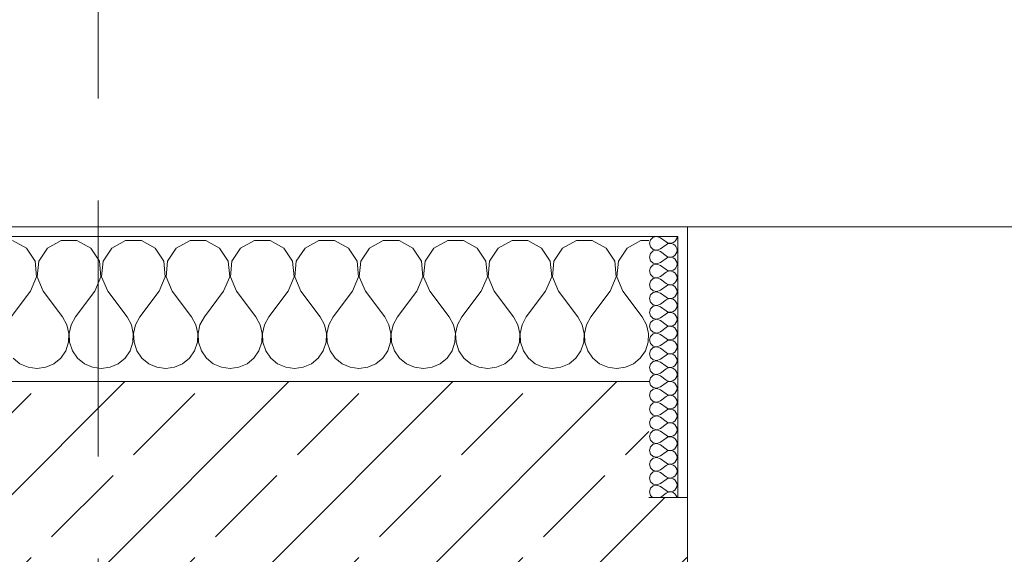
# Model space of a CAD drawing. Header units: metres. Extents: x -3.6 to 84.5, y -11 to 16.8.
# Tile 1048 of 1056: x 58.049 to 59.068, y 13.516 to 14.069. Entities that reach past the tile are written whole.
import ezdxf

# ---------------------------------------------------------------- set-up
doc = ezdxf.new("R2010")
doc.units = ezdxf.units.M
doc.header["$MEASUREMENT"] = 0
doc.linetypes.add('Strichlinie doppelt', pattern=[0.546806, 0.264583, -0.105833, 0.070556, -0.105833])
doc.layers.add('451 - Universal.Achsen Raster', color=7, linetype='Continuous')
doc.layers.add('604 - Struktur.Wand Aussen', color=7, linetype='Continuous')
pattern_1 = [(0, (0, 0), (0, 0.08660254), [0, -0.05]), (0, (0.025, 0.0433), (0, 0.08660254), [0, -0.05])]

# ---------------------------------------------------------------- blocks, each defined once
blk = doc.blocks.new('*X48')
at = {"layer": '604 - Struktur.Wand Aussen', "color": 7, "linetype": 'Continuous', "lineweight": 5}
for p, q in [((58.0558, 13.833), (58.0415, 13.8407)), ((58.0919, 13.8407), (58.0776, 13.833)), ((58.1081, 13.8407), (58.0919, 13.8407)), ((58.1224, 13.833), (58.1081, 13.8407)), ((58.1585, 13.8407), (58.1442, 13.833)), ((58.1748, 13.8407), (58.1585, 13.8407)), ((58.1891, 13.833), (58.1748, 13.8407)), ((58.2252, 13.8407), (58.2109, 13.833)), ((58.2415, 13.8407), (58.2252, 13.8407)), ((58.2558, 13.833), (58.2415, 13.8407)), ((58.2919, 13.8407), (58.2776, 13.833)), ((58.3081, 13.8407), (58.2919, 13.8407)), ((58.3224, 13.833), (58.3081, 13.8407)), ((58.3585, 13.8407), (58.3442, 13.833)), ((58.3748, 13.8407), (58.3585, 13.8407)), ((58.3891, 13.833), (58.3748, 13.8407)), ((58.4252, 13.8407), (58.4109, 13.833)), ((58.4415, 13.8407), (58.4252, 13.8407)), ((58.4558, 13.833), (58.4415, 13.8407)), ((58.4919, 13.8407), (58.4776, 13.833)), ((58.5081, 13.8407), (58.4919, 13.8407)), ((58.5224, 13.833), (58.5081, 13.8407)), ((58.5585, 13.8407), (58.5442, 13.833)), ((58.5748, 13.8407), (58.5585, 13.8407)), ((58.5891, 13.833), (58.5748, 13.8407)), ((58.6252, 13.8407), (58.6109, 13.833)), ((58.6415, 13.8407), (58.6252, 13.8407)), ((58.6558, 13.833), (58.6415, 13.8407)), ((58.6919, 13.8407), (58.6776, 13.833)), ((58.7, 13.8407), (58.6919, 13.8407)), ((58.0648, 13.8195), (58.0558, 13.833)), ((58.0776, 13.833), (58.0686, 13.8195)), ((58.1314, 13.8195), (58.1224, 13.833)), ((58.1442, 13.833), (58.1352, 13.8195)), ((58.1981, 13.8195), (58.1891, 13.833)), ((58.2109, 13.833), (58.2019, 13.8195)), ((58.2648, 13.8195), (58.2558, 13.833)), ((58.2776, 13.833), (58.2686, 13.8195)), ((58.3314, 13.8195), (58.3224, 13.833)), ((58.3442, 13.833), (58.3352, 13.8195)), ((58.3981, 13.8195), (58.3891, 13.833)), ((58.4109, 13.833), (58.4019, 13.8195)), ((58.4648, 13.8195), (58.4558, 13.833)), ((58.4776, 13.833), (58.4686, 13.8195)), ((58.5314, 13.8195), (58.5224, 13.833)), ((58.5442, 13.833), (58.5352, 13.8195)), ((58.5981, 13.8195), (58.5891, 13.833)), ((58.6109, 13.833), (58.6019, 13.8195)), ((58.6648, 13.8195), (58.6558, 13.833)), ((58.6776, 13.833), (58.6686, 13.8195)), ((58.0663, 13.8033), (58.0648, 13.8195)), ((58.0686, 13.8195), (58.067, 13.8033)), ((58.133, 13.8033), (58.1314, 13.8195)), ((58.1352, 13.8195), (58.1337, 13.8033)), ((58.1996, 13.8033), (58.1981, 13.8195)), ((58.2019, 13.8195), (58.2004, 13.8033)), ((58.2663, 13.8033), (58.2648, 13.8195)), ((58.2686, 13.8195), (58.267, 13.8033)), ((58.333, 13.8033), (58.3314, 13.8195)), ((58.3352, 13.8195), (58.3337, 13.8033)), ((58.3996, 13.8033), (58.3981, 13.8195)), ((58.4019, 13.8195), (58.4004, 13.8033)), ((58.4663, 13.8033), (58.4648, 13.8195)), ((58.4686, 13.8195), (58.467, 13.8033)), ((58.533, 13.8033), (58.5314, 13.8195)), ((58.5352, 13.8195), (58.5337, 13.8033)), ((58.5996, 13.8033), (58.5981, 13.8195)), ((58.6019, 13.8195), (58.6004, 13.8033)), ((58.6663, 13.8033), (58.6648, 13.8195)), ((58.6686, 13.8195), (58.667, 13.8033)), ((58.06, 13.7883), (58.0663, 13.8033)), ((58.067, 13.8033), (58.0733, 13.7883)), ((58.1267, 13.7883), (58.133, 13.8033)), ((58.1337, 13.8033), (58.14, 13.7883)), ((58.1933, 13.7883), (58.1996, 13.8033)), ((58.2004, 13.8033), (58.2067, 13.7883)), ((58.26, 13.7883), (58.2663, 13.8033)), ((58.267, 13.8033), (58.2733, 13.7883)), ((58.3267, 13.7883), (58.333, 13.8033)), ((58.3337, 13.8033), (58.34, 13.7883)), ((58.3933, 13.7883), (58.3996, 13.8033)), ((58.4004, 13.8033), (58.4067, 13.7883)), ((58.46, 13.7883), (58.4663, 13.8033)), ((58.467, 13.8033), (58.4733, 13.7883)), ((58.5267, 13.7883), (58.533, 13.8033)), ((58.5337, 13.8033), (58.54, 13.7883)), ((58.5933, 13.7883), (58.5996, 13.8033)), ((58.6004, 13.8033), (58.6067, 13.7883)), ((58.66, 13.7883), (58.6663, 13.8033)), ((58.667, 13.8033), (58.6733, 13.7883)), ((58.06, 13.7883), (58.04, 13.7617)), ((58.0733, 13.7883), (58.0933, 13.7617)), ((58.1267, 13.7883), (58.1067, 13.7617)), ((58.14, 13.7883), (58.16, 13.7617)), ((58.1933, 13.7883), (58.1733, 13.7617)), ((58.2067, 13.7883), (58.2267, 13.7617)), ((58.26, 13.7883), (58.24, 13.7617)), ((58.2733, 13.7883), (58.2933, 13.7617)), ((58.3267, 13.7883), (58.3067, 13.7617)), ((58.34, 13.7883), (58.36, 13.7617)), ((58.3933, 13.7883), (58.3733, 13.7617)), ((58.4067, 13.7883), (58.4267, 13.7617)), ((58.46, 13.7883), (58.44, 13.7617)), ((58.4733, 13.7883), (58.4933, 13.7617)), ((58.5267, 13.7883), (58.5067, 13.7617)), ((58.54, 13.7883), (58.56, 13.7617)), ((58.5933, 13.7883), (58.5733, 13.7617)), ((58.6067, 13.7883), (58.6267, 13.7617)), ((58.66, 13.7883), (58.64, 13.7617)), ((58.6733, 13.7883), (58.6933, 13.7617)), ((58.0978, 13.7536), (58.0933, 13.7617)), ((58.1067, 13.7617), (58.1022, 13.7536)), ((58.1645, 13.7536), (58.16, 13.7617)), ((58.1733, 13.7617), (58.1689, 13.7536)), ((58.2311, 13.7536), (58.2267, 13.7617)), ((58.24, 13.7617), (58.2355, 13.7536)), ((58.2978, 13.7536), (58.2933, 13.7617)), ((58.3067, 13.7617), (58.3022, 13.7536)), ((58.3645, 13.7536), (58.36, 13.7617)), ((58.3733, 13.7617), (58.3689, 13.7536)), ((58.4311, 13.7536), (58.4267, 13.7617)), ((58.44, 13.7617), (58.4355, 13.7536)), ((58.4978, 13.7536), (58.4933, 13.7617)), ((58.5067, 13.7617), (58.5022, 13.7536)), ((58.5645, 13.7536), (58.56, 13.7617)), ((58.5733, 13.7617), (58.5689, 13.7536)), ((58.6311, 13.7536), (58.6267, 13.7617)), ((58.64, 13.7617), (58.6355, 13.7536)), ((58.6978, 13.7536), (58.6933, 13.7617)), ((58.0999, 13.7447), (58.0978, 13.7536)), ((58.1022, 13.7536), (58.1001, 13.7447)), ((58.1665, 13.7447), (58.1645, 13.7536)), ((58.1689, 13.7536), (58.1668, 13.7447)), ((58.2332, 13.7447), (58.2311, 13.7536)), ((58.2355, 13.7536), (58.2335, 13.7447)), ((58.2999, 13.7447), (58.2978, 13.7536)), ((58.3022, 13.7536), (58.3001, 13.7447)), ((58.3665, 13.7447), (58.3645, 13.7536)), ((58.3689, 13.7536), (58.3668, 13.7447)), ((58.4332, 13.7447), (58.4311, 13.7536)), ((58.4355, 13.7536), (58.4335, 13.7447)), ((58.4999, 13.7447), (58.4978, 13.7536)), ((58.5022, 13.7536), (58.5001, 13.7447)), ((58.5665, 13.7447), (58.5645, 13.7536)), ((58.5689, 13.7536), (58.5668, 13.7447)), ((58.6332, 13.7447), (58.6311, 13.7536)), ((58.6355, 13.7536), (58.6335, 13.7447)), ((58.6999, 13.7447), (58.6978, 13.7536)), ((58.0994, 13.7355), (58.0999, 13.7447)), ((58.1001, 13.7447), (58.1006, 13.7355)), ((58.1661, 13.7355), (58.1665, 13.7447)), ((58.1668, 13.7447), (58.1672, 13.7355)), ((58.2328, 13.7355), (58.2332, 13.7447)), ((58.2335, 13.7447), (58.2339, 13.7355)), ((58.2994, 13.7355), (58.2999, 13.7447)), ((58.3001, 13.7447), (58.3006, 13.7355)), ((58.3661, 13.7355), (58.3665, 13.7447)), ((58.3668, 13.7447), (58.3672, 13.7355)), ((58.4328, 13.7355), (58.4332, 13.7447)), ((58.4335, 13.7447), (58.4339, 13.7355)), ((58.4994, 13.7355), (58.4999, 13.7447)), ((58.5001, 13.7447), (58.5006, 13.7355)), ((58.5661, 13.7355), (58.5665, 13.7447)), ((58.5668, 13.7447), (58.5672, 13.7355)), ((58.6328, 13.7355), (58.6332, 13.7447)), ((58.6335, 13.7447), (58.6339, 13.7355)), ((58.6994, 13.7355), (58.6999, 13.7447)), ((58.0965, 13.7268), (58.0994, 13.7355)), ((58.1006, 13.7355), (58.1035, 13.7268)), ((58.1631, 13.7268), (58.1661, 13.7355)), ((58.1672, 13.7355), (58.1702, 13.7268)), ((58.2298, 13.7268), (58.2328, 13.7355)), ((58.2339, 13.7355), (58.2369, 13.7268)), ((58.2965, 13.7268), (58.2994, 13.7355)), ((58.3006, 13.7355), (58.3035, 13.7268)), ((58.3631, 13.7268), (58.3661, 13.7355)), ((58.3672, 13.7355), (58.3702, 13.7268)), ((58.4298, 13.7268), (58.4328, 13.7355)), ((58.4339, 13.7355), (58.4369, 13.7268)), ((58.4965, 13.7268), (58.4994, 13.7355)), ((58.5006, 13.7355), (58.5035, 13.7268)), ((58.5631, 13.7268), (58.5661, 13.7355)), ((58.5672, 13.7355), (58.5702, 13.7268)), ((58.6298, 13.7268), (58.6328, 13.7355)), ((58.6339, 13.7355), (58.6369, 13.7268)), ((58.6965, 13.7268), (58.6994, 13.7355)), ((58.0421, 13.7192), (58.0491, 13.7133)), ((58.0842, 13.7133), (58.0913, 13.7192)), ((58.0913, 13.7192), (58.0965, 13.7268)), ((58.1035, 13.7268), (58.1087, 13.7192)), ((58.1087, 13.7192), (58.1158, 13.7133)), ((58.1509, 13.7133), (58.1579, 13.7192)), ((58.1579, 13.7192), (58.1631, 13.7268)), ((58.1702, 13.7268), (58.1754, 13.7192)), ((58.1754, 13.7192), (58.1825, 13.7133)), ((58.2175, 13.7133), (58.2246, 13.7192)), ((58.2246, 13.7192), (58.2298, 13.7268)), ((58.2369, 13.7268), (58.2421, 13.7192)), ((58.2421, 13.7192), (58.2491, 13.7133)), ((58.2842, 13.7133), (58.2913, 13.7192)), ((58.2913, 13.7192), (58.2965, 13.7268)), ((58.3035, 13.7268), (58.3087, 13.7192)), ((58.3087, 13.7192), (58.3158, 13.7133)), ((58.3509, 13.7133), (58.3579, 13.7192)), ((58.3579, 13.7192), (58.3631, 13.7268)), ((58.3702, 13.7268), (58.3754, 13.7192)), ((58.3754, 13.7192), (58.3825, 13.7133)), ((58.4175, 13.7133), (58.4246, 13.7192)), ((58.4246, 13.7192), (58.4298, 13.7268)), ((58.4369, 13.7268), (58.4421, 13.7192)), ((58.4421, 13.7192), (58.4491, 13.7133)), ((58.4842, 13.7133), (58.4913, 13.7192)), ((58.4913, 13.7192), (58.4965, 13.7268)), ((58.5035, 13.7268), (58.5087, 13.7192)), ((58.5087, 13.7192), (58.5158, 13.7133)), ((58.5509, 13.7133), (58.5579, 13.7192)), ((58.5579, 13.7192), (58.5631, 13.7268)), ((58.5702, 13.7268), (58.5754, 13.7192)), ((58.5754, 13.7192), (58.5825, 13.7133)), ((58.6175, 13.7133), (58.6246, 13.7192)), ((58.6246, 13.7192), (58.6298, 13.7268)), ((58.6369, 13.7268), (58.6421, 13.7192)), ((58.6421, 13.7192), (58.6491, 13.7133)), ((58.6842, 13.7133), (58.6913, 13.7192)), ((58.6913, 13.7192), (58.6965, 13.7268)), ((58.0491, 13.7133), (58.0576, 13.7096)), ((58.0576, 13.7096), (58.0667, 13.7083)), ((58.0667, 13.7083), (58.0758, 13.7096)), ((58.0758, 13.7096), (58.0842, 13.7133)), ((58.1158, 13.7133), (58.1242, 13.7096)), ((58.1242, 13.7096), (58.1333, 13.7083)), ((58.1333, 13.7083), (58.1424, 13.7096)), ((58.1424, 13.7096), (58.1509, 13.7133)), ((58.1825, 13.7133), (58.1909, 13.7096)), ((58.1909, 13.7096), (58.2, 13.7083)), ((58.2, 13.7083), (58.2091, 13.7096)), ((58.2091, 13.7096), (58.2175, 13.7133)), ((58.2491, 13.7133), (58.2576, 13.7096)), ((58.2576, 13.7096), (58.2667, 13.7083)), ((58.2667, 13.7083), (58.2758, 13.7096)), ((58.2758, 13.7096), (58.2842, 13.7133)), ((58.3158, 13.7133), (58.3242, 13.7096)), ((58.3242, 13.7096), (58.3333, 13.7083)), ((58.3333, 13.7083), (58.3424, 13.7096)), ((58.3424, 13.7096), (58.3509, 13.7133)), ((58.3825, 13.7133), (58.3909, 13.7096)), ((58.3909, 13.7096), (58.4, 13.7083)), ((58.4, 13.7083), (58.4091, 13.7096)), ((58.4091, 13.7096), (58.4175, 13.7133)), ((58.4491, 13.7133), (58.4576, 13.7096)), ((58.4576, 13.7096), (58.4667, 13.7083)), ((58.4667, 13.7083), (58.4758, 13.7096)), ((58.4758, 13.7096), (58.4842, 13.7133)), ((58.5158, 13.7133), (58.5242, 13.7096)), ((58.5242, 13.7096), (58.5333, 13.7083)), ((58.5333, 13.7083), (58.5424, 13.7096)), ((58.5424, 13.7096), (58.5509, 13.7133)), ((58.5825, 13.7133), (58.5909, 13.7096)), ((58.5909, 13.7096), (58.6, 13.7083)), ((58.6, 13.7083), (58.6091, 13.7096)), ((58.6091, 13.7096), (58.6175, 13.7133)), ((58.6491, 13.7133), (58.6576, 13.7096)), ((58.6576, 13.7096), (58.6667, 13.7083)), ((58.6667, 13.7083), (58.6758, 13.7096)), ((58.6758, 13.7096), (58.6842, 13.7133))]:
    blk.add_line(p, q, dxfattribs=at)
blk = doc.blocks.new('*X79')
at = {"layer": '604 - Struktur.Wand Aussen', "color": 7, "linetype": 'Continuous', "lineweight": 5}
for p, q in [((58.7018, 13.8416), (58.7007, 13.8379)), ((58.7047, 13.8442), (58.7018, 13.8416)), ((58.7085, 13.845), (58.7047, 13.8442)), ((58.7121, 13.8436), (58.7085, 13.845)), ((58.7121, 13.8436), (58.7179, 13.8393)), ((58.727, 13.8397), (58.7282, 13.8412)), ((58.7282, 13.8412), (58.729, 13.843)), ((58.729, 13.843), (58.7293, 13.845)), ((58.7007, 13.8379), (58.7018, 13.8341)), ((58.7018, 13.8341), (58.7047, 13.8315)), ((58.7047, 13.8315), (58.7085, 13.8307)), ((58.7085, 13.8307), (58.7047, 13.83)), ((58.7085, 13.8307), (58.7121, 13.8321)), ((58.7121, 13.8293), (58.7085, 13.8307)), ((58.7121, 13.8321), (58.7179, 13.8364)), ((58.7179, 13.8393), (58.7196, 13.8383)), ((58.7196, 13.8374), (58.7179, 13.8364)), ((58.7196, 13.8383), (58.7215, 13.8379)), ((58.7215, 13.8378), (58.7196, 13.8374)), ((58.7215, 13.8379), (58.7235, 13.838)), ((58.7235, 13.8377), (58.7215, 13.8378)), ((58.7235, 13.838), (58.7253, 13.8386)), ((58.7253, 13.8371), (58.7235, 13.8377)), ((58.7253, 13.8386), (58.727, 13.8397)), ((58.727, 13.836), (58.7253, 13.8371)), ((58.7282, 13.8345), (58.727, 13.836)), ((58.729, 13.8327), (58.7282, 13.8345)), ((58.7293, 13.8307), (58.729, 13.8327)), ((58.729, 13.8288), (58.7293, 13.8307)), ((58.7018, 13.8273), (58.7007, 13.8236)), ((58.7007, 13.8236), (58.7018, 13.8198)), ((58.7047, 13.83), (58.7018, 13.8273)), ((58.7121, 13.8293), (58.7179, 13.825)), ((58.7121, 13.8179), (58.7179, 13.8221)), ((58.7179, 13.825), (58.7196, 13.824)), ((58.7196, 13.8231), (58.7179, 13.8221)), ((58.7196, 13.824), (58.7215, 13.8236)), ((58.7215, 13.8235), (58.7196, 13.8231)), ((58.7215, 13.8236), (58.7235, 13.8237)), ((58.7235, 13.8234), (58.7215, 13.8235)), ((58.7235, 13.8237), (58.7253, 13.8243)), ((58.7253, 13.8228), (58.7235, 13.8234)), ((58.7253, 13.8243), (58.727, 13.8254)), ((58.727, 13.8217), (58.7253, 13.8228)), ((58.727, 13.8254), (58.7282, 13.827)), ((58.7282, 13.8202), (58.727, 13.8217)), ((58.7282, 13.827), (58.729, 13.8288)), ((58.7018, 13.813), (58.7007, 13.8093)), ((58.7018, 13.8198), (58.7047, 13.8172)), ((58.7047, 13.8157), (58.7018, 13.813)), ((58.7047, 13.8172), (58.7085, 13.8165)), ((58.7085, 13.8164), (58.7047, 13.8157)), ((58.7085, 13.8165), (58.7121, 13.8179)), ((58.7121, 13.815), (58.7085, 13.8164)), ((58.7121, 13.815), (58.7179, 13.8107)), ((58.7179, 13.8107), (58.7196, 13.8098)), ((58.7253, 13.81), (58.727, 13.8112)), ((58.727, 13.8112), (58.7282, 13.8127)), ((58.729, 13.8184), (58.7282, 13.8202)), ((58.7282, 13.8127), (58.729, 13.8145)), ((58.7293, 13.8164), (58.729, 13.8184)), ((58.729, 13.8145), (58.7293, 13.8164)), ((58.7007, 13.8093), (58.7018, 13.8055)), ((58.7018, 13.8055), (58.7047, 13.8029)), ((58.7047, 13.8014), (58.7018, 13.7988)), ((58.7047, 13.8029), (58.7085, 13.8022)), ((58.7085, 13.8021), (58.7047, 13.8014)), ((58.7085, 13.8022), (58.7121, 13.8036)), ((58.7121, 13.8007), (58.7085, 13.8021)), ((58.7121, 13.8036), (58.7179, 13.8079)), ((58.7121, 13.8007), (58.7179, 13.7964)), ((58.7196, 13.8088), (58.7179, 13.8079)), ((58.7196, 13.8098), (58.7215, 13.8093)), ((58.7215, 13.8093), (58.7196, 13.8088)), ((58.7215, 13.8093), (58.7235, 13.8094)), ((58.7235, 13.8092), (58.7215, 13.8093)), ((58.7235, 13.8094), (58.7253, 13.81)), ((58.7253, 13.8085), (58.7235, 13.8092)), ((58.727, 13.8074), (58.7253, 13.8085)), ((58.7282, 13.8059), (58.727, 13.8074)), ((58.729, 13.8041), (58.7282, 13.8059)), ((58.7282, 13.7984), (58.729, 13.8002)), ((58.7293, 13.8021), (58.729, 13.8041)), ((58.729, 13.8002), (58.7293, 13.8021)), ((58.7018, 13.7988), (58.7007, 13.795)), ((58.7007, 13.795), (58.7018, 13.7912)), ((58.7018, 13.7912), (58.7047, 13.7886)), ((58.7121, 13.7893), (58.7179, 13.7936)), ((58.7179, 13.7964), (58.7196, 13.7955)), ((58.7196, 13.7945), (58.7179, 13.7936)), ((58.7196, 13.7955), (58.7215, 13.795)), ((58.7215, 13.795), (58.7196, 13.7945)), ((58.7215, 13.795), (58.7235, 13.7951)), ((58.7235, 13.7949), (58.7215, 13.795)), ((58.7235, 13.7951), (58.7253, 13.7958)), ((58.7253, 13.7942), (58.7235, 13.7949)), ((58.7253, 13.7958), (58.727, 13.7969)), ((58.727, 13.7931), (58.7253, 13.7942)), ((58.727, 13.7969), (58.7282, 13.7984)), ((58.7282, 13.7916), (58.727, 13.7931)), ((58.729, 13.7898), (58.7282, 13.7916)), ((58.7293, 13.7879), (58.729, 13.7898)), ((58.7018, 13.7845), (58.7007, 13.7807)), ((58.7007, 13.7807), (58.7018, 13.777)), ((58.7047, 13.7871), (58.7018, 13.7845)), ((58.7047, 13.7886), (58.7085, 13.7879)), ((58.7085, 13.7878), (58.7047, 13.7871)), ((58.7085, 13.7879), (58.7121, 13.7893)), ((58.7121, 13.7864), (58.7085, 13.7878)), ((58.7121, 13.7864), (58.7179, 13.7821)), ((58.7179, 13.7821), (58.7196, 13.7812)), ((58.7196, 13.7802), (58.7179, 13.7793)), ((58.7196, 13.7812), (58.7215, 13.7807)), ((58.7215, 13.7807), (58.7196, 13.7802)), ((58.7215, 13.7807), (58.7235, 13.7808)), ((58.7235, 13.7806), (58.7215, 13.7807)), ((58.7235, 13.7808), (58.7253, 13.7815)), ((58.7253, 13.78), (58.7235, 13.7806)), ((58.7253, 13.7815), (58.727, 13.7826)), ((58.727, 13.7788), (58.7253, 13.78)), ((58.727, 13.7826), (58.7282, 13.7841)), ((58.7282, 13.7841), (58.729, 13.7859)), ((58.729, 13.7859), (58.7293, 13.7879)), ((58.7018, 13.7702), (58.7007, 13.7664)), ((58.7018, 13.777), (58.7047, 13.7743)), ((58.7047, 13.7728), (58.7018, 13.7702)), ((58.7047, 13.7743), (58.7085, 13.7736)), ((58.7085, 13.7735), (58.7047, 13.7728)), ((58.7085, 13.7736), (58.7121, 13.775)), ((58.7121, 13.7721), (58.7085, 13.7735)), ((58.7121, 13.775), (58.7179, 13.7793)), ((58.7121, 13.7721), (58.7179, 13.7679)), ((58.7282, 13.7773), (58.727, 13.7788)), ((58.727, 13.7683), (58.7282, 13.7698)), ((58.729, 13.7755), (58.7282, 13.7773)), ((58.7282, 13.7698), (58.729, 13.7716)), ((58.7293, 13.7736), (58.729, 13.7755)), ((58.729, 13.7716), (58.7293, 13.7736)), ((58.7007, 13.7664), (58.7018, 13.7627)), ((58.7018, 13.7627), (58.7047, 13.76)), ((58.7047, 13.76), (58.7085, 13.7593)), ((58.7085, 13.7593), (58.7047, 13.7585)), ((58.7085, 13.7593), (58.7121, 13.7607)), ((58.7121, 13.7579), (58.7085, 13.7593)), ((58.7121, 13.7607), (58.7179, 13.765)), ((58.7179, 13.7679), (58.7196, 13.7669)), ((58.7196, 13.766), (58.7179, 13.765)), ((58.7196, 13.7669), (58.7215, 13.7665)), ((58.7215, 13.7664), (58.7196, 13.766)), ((58.7215, 13.7665), (58.7235, 13.7666)), ((58.7235, 13.7663), (58.7215, 13.7664)), ((58.7235, 13.7666), (58.7253, 13.7672)), ((58.7253, 13.7657), (58.7235, 13.7663)), ((58.7253, 13.7672), (58.727, 13.7683)), ((58.727, 13.7646), (58.7253, 13.7657)), ((58.7282, 13.763), (58.727, 13.7646)), ((58.729, 13.7612), (58.7282, 13.763)), ((58.7293, 13.7593), (58.729, 13.7612)), ((58.729, 13.7573), (58.7293, 13.7593)), ((58.7018, 13.7559), (58.7007, 13.7521)), ((58.7007, 13.7521), (58.7018, 13.7484)), ((58.7047, 13.7585), (58.7018, 13.7559)), ((58.7121, 13.7579), (58.7179, 13.7536)), ((58.7121, 13.7464), (58.7179, 13.7507)), ((58.7179, 13.7536), (58.7196, 13.7526)), ((58.7196, 13.7517), (58.7179, 13.7507)), ((58.7196, 13.7526), (58.7215, 13.7522)), ((58.7215, 13.7521), (58.7196, 13.7517)), ((58.7215, 13.7522), (58.7235, 13.7523)), ((58.7235, 13.752), (58.7215, 13.7521)), ((58.7235, 13.7523), (58.7253, 13.7529)), ((58.7253, 13.7514), (58.7235, 13.752)), ((58.7253, 13.7529), (58.727, 13.754)), ((58.727, 13.7503), (58.7253, 13.7514)), ((58.727, 13.754), (58.7282, 13.7555)), ((58.7282, 13.7488), (58.727, 13.7503)), ((58.7282, 13.7555), (58.729, 13.7573)), ((58.7018, 13.7416), (58.7007, 13.7379)), ((58.7018, 13.7484), (58.7047, 13.7458)), ((58.7047, 13.7442), (58.7018, 13.7416)), ((58.7047, 13.7458), (58.7085, 13.745)), ((58.7085, 13.745), (58.7047, 13.7442)), ((58.7085, 13.745), (58.7121, 13.7464)), ((58.7121, 13.7436), (58.7085, 13.745)), ((58.7121, 13.7436), (58.7179, 13.7393)), ((58.7179, 13.7393), (58.7196, 13.7383)), ((58.7253, 13.7386), (58.727, 13.7397)), ((58.727, 13.7397), (58.7282, 13.7412)), ((58.729, 13.747), (58.7282, 13.7488)), ((58.7282, 13.7412), (58.729, 13.743)), ((58.7293, 13.745), (58.729, 13.747)), ((58.729, 13.743), (58.7293, 13.745)), ((58.7007, 13.7379), (58.7018, 13.7341)), ((58.7018, 13.7341), (58.7047, 13.7315)), ((58.7047, 13.73), (58.7018, 13.7273)), ((58.7047, 13.7315), (58.7085, 13.7307)), ((58.7085, 13.7307), (58.7047, 13.73)), ((58.7085, 13.7307), (58.7121, 13.7321)), ((58.7121, 13.7293), (58.7085, 13.7307)), ((58.7121, 13.7321), (58.7179, 13.7364)), ((58.7121, 13.7293), (58.7179, 13.725)), ((58.7196, 13.7374), (58.7179, 13.7364)), ((58.7196, 13.7383), (58.7215, 13.7379)), ((58.7215, 13.7378), (58.7196, 13.7374)), ((58.7215, 13.7379), (58.7235, 13.738)), ((58.7235, 13.7377), (58.7215, 13.7378)), ((58.7235, 13.738), (58.7253, 13.7386)), ((58.7253, 13.7371), (58.7235, 13.7377)), ((58.727, 13.736), (58.7253, 13.7371)), ((58.7282, 13.7345), (58.727, 13.736)), ((58.729, 13.7327), (58.7282, 13.7345)), ((58.7282, 13.727), (58.729, 13.7288)), ((58.7293, 13.7307), (58.729, 13.7327)), ((58.729, 13.7288), (58.7293, 13.7307)), ((58.7018, 13.7273), (58.7007, 13.7236)), ((58.7007, 13.7236), (58.7018, 13.7198)), ((58.7018, 13.7198), (58.7047, 13.7172)), ((58.7121, 13.7179), (58.7179, 13.7221)), ((58.7179, 13.725), (58.7196, 13.724)), ((58.7196, 13.7231), (58.7179, 13.7221)), ((58.7196, 13.724), (58.7215, 13.7236)), ((58.7215, 13.7235), (58.7196, 13.7231)), ((58.7215, 13.7236), (58.7235, 13.7237)), ((58.7235, 13.7234), (58.7215, 13.7235)), ((58.7235, 13.7237), (58.7253, 13.7243)), ((58.7253, 13.7228), (58.7235, 13.7234)), ((58.7253, 13.7243), (58.727, 13.7254)), ((58.727, 13.7217), (58.7253, 13.7228)), ((58.727, 13.7254), (58.7282, 13.727)), ((58.7282, 13.7202), (58.727, 13.7217)), ((58.729, 13.7184), (58.7282, 13.7202)), ((58.7293, 13.7164), (58.729, 13.7184)), ((58.7018, 13.713), (58.7007, 13.7093)), ((58.7007, 13.7093), (58.7018, 13.7055)), ((58.7047, 13.7157), (58.7018, 13.713)), ((58.7047, 13.7172), (58.7085, 13.7165)), ((58.7085, 13.7164), (58.7047, 13.7157)), ((58.7085, 13.7165), (58.7121, 13.7179)), ((58.7121, 13.715), (58.7085, 13.7164)), ((58.7121, 13.715), (58.7179, 13.7107)), ((58.7179, 13.7107), (58.7196, 13.7098)), ((58.7196, 13.7088), (58.7179, 13.7079)), ((58.7196, 13.7098), (58.7215, 13.7093)), ((58.7215, 13.7093), (58.7196, 13.7088)), ((58.7215, 13.7093), (58.7235, 13.7094)), ((58.7235, 13.7092), (58.7215, 13.7093)), ((58.7235, 13.7094), (58.7253, 13.71)), ((58.7253, 13.7085), (58.7235, 13.7092)), ((58.7253, 13.71), (58.727, 13.7112)), ((58.727, 13.7074), (58.7253, 13.7085)), ((58.727, 13.7112), (58.7282, 13.7127)), ((58.7282, 13.7127), (58.729, 13.7145)), ((58.729, 13.7145), (58.7293, 13.7164)), ((58.7018, 13.6988), (58.7007, 13.695)), ((58.7018, 13.7055), (58.7047, 13.7029)), ((58.7047, 13.7014), (58.7018, 13.6988)), ((58.7047, 13.7029), (58.7085, 13.7022)), ((58.7085, 13.7021), (58.7047, 13.7014)), ((58.7085, 13.7022), (58.7121, 13.7036)), ((58.7121, 13.7007), (58.7085, 13.7021)), ((58.7121, 13.7036), (58.7179, 13.7079)), ((58.7121, 13.7007), (58.7179, 13.6964)), ((58.7282, 13.7059), (58.727, 13.7074)), ((58.727, 13.6969), (58.7282, 13.6984)), ((58.729, 13.7041), (58.7282, 13.7059)), ((58.7282, 13.6984), (58.729, 13.7002)), ((58.7293, 13.7021), (58.729, 13.7041)), ((58.729, 13.7002), (58.7293, 13.7021)), ((58.7007, 13.695), (58.7018, 13.6912)), ((58.7018, 13.6912), (58.7047, 13.6886)), ((58.7047, 13.6886), (58.7085, 13.6879)), ((58.7085, 13.6878), (58.7047, 13.6871)), ((58.7085, 13.6879), (58.7121, 13.6893)), ((58.7121, 13.6864), (58.7085, 13.6878)), ((58.7121, 13.6893), (58.7179, 13.6936)), ((58.7179, 13.6964), (58.7196, 13.6955)), ((58.7196, 13.6945), (58.7179, 13.6936)), ((58.7196, 13.6955), (58.7215, 13.695)), ((58.7215, 13.695), (58.7196, 13.6945)), ((58.7215, 13.695), (58.7235, 13.6951)), ((58.7235, 13.6949), (58.7215, 13.695)), ((58.7235, 13.6951), (58.7253, 13.6958)), ((58.7253, 13.6942), (58.7235, 13.6949)), ((58.7253, 13.6958), (58.727, 13.6969)), ((58.727, 13.6931), (58.7253, 13.6942)), ((58.7282, 13.6916), (58.727, 13.6931)), ((58.729, 13.6898), (58.7282, 13.6916)), ((58.7293, 13.6879), (58.729, 13.6898)), ((58.729, 13.6859), (58.7293, 13.6879)), ((58.7018, 13.6845), (58.7007, 13.6807)), ((58.7007, 13.6807), (58.7018, 13.677)), ((58.7047, 13.6871), (58.7018, 13.6845)), ((58.7121, 13.6864), (58.7179, 13.6821)), ((58.7121, 13.675), (58.7179, 13.6793)), ((58.7179, 13.6821), (58.7196, 13.6812)), ((58.7196, 13.6802), (58.7179, 13.6793)), ((58.7196, 13.6812), (58.7215, 13.6807)), ((58.7215, 13.6807), (58.7196, 13.6802)), ((58.7215, 13.6807), (58.7235, 13.6808)), ((58.7235, 13.6806), (58.7215, 13.6807)), ((58.7235, 13.6808), (58.7253, 13.6815)), ((58.7253, 13.68), (58.7235, 13.6806)), ((58.7253, 13.6815), (58.727, 13.6826)), ((58.727, 13.6788), (58.7253, 13.68)), ((58.727, 13.6826), (58.7282, 13.6841)), ((58.7282, 13.6773), (58.727, 13.6788)), ((58.7282, 13.6841), (58.729, 13.6859)), ((58.7018, 13.6702), (58.7007, 13.6664)), ((58.7018, 13.677), (58.7047, 13.6743)), ((58.7047, 13.6728), (58.7018, 13.6702)), ((58.7047, 13.6743), (58.7085, 13.6736)), ((58.7085, 13.6735), (58.7047, 13.6728)), ((58.7085, 13.6736), (58.7121, 13.675)), ((58.7121, 13.6721), (58.7085, 13.6735)), ((58.7121, 13.6721), (58.7179, 13.6679)), ((58.7179, 13.6679), (58.7196, 13.6669)), ((58.7253, 13.6672), (58.727, 13.6683)), ((58.727, 13.6683), (58.7282, 13.6698)), ((58.729, 13.6755), (58.7282, 13.6773)), ((58.7282, 13.6698), (58.729, 13.6716)), ((58.7293, 13.6736), (58.729, 13.6755)), ((58.729, 13.6716), (58.7293, 13.6736)), ((58.7007, 13.6664), (58.7018, 13.6627)), ((58.7018, 13.6627), (58.7047, 13.66)), ((58.7047, 13.6585), (58.7018, 13.6559)), ((58.7047, 13.66), (58.7085, 13.6593)), ((58.7085, 13.6593), (58.7047, 13.6585)), ((58.7085, 13.6593), (58.7121, 13.6607)), ((58.7121, 13.6579), (58.7085, 13.6593)), ((58.7121, 13.6607), (58.7179, 13.665)), ((58.7121, 13.6579), (58.7179, 13.6536)), ((58.7196, 13.666), (58.7179, 13.665)), ((58.7196, 13.6669), (58.7215, 13.6665)), ((58.7215, 13.6664), (58.7196, 13.666)), ((58.7215, 13.6665), (58.7235, 13.6666)), ((58.7235, 13.6663), (58.7215, 13.6664)), ((58.7235, 13.6666), (58.7253, 13.6672)), ((58.7253, 13.6657), (58.7235, 13.6663)), ((58.727, 13.6646), (58.7253, 13.6657)), ((58.7282, 13.663), (58.727, 13.6646)), ((58.729, 13.6612), (58.7282, 13.663)), ((58.7282, 13.6555), (58.729, 13.6573)), ((58.7293, 13.6593), (58.729, 13.6612)), ((58.729, 13.6573), (58.7293, 13.6593)), ((58.7018, 13.6559), (58.7007, 13.6521)), ((58.7007, 13.6521), (58.7018, 13.6484)), ((58.7018, 13.6484), (58.7047, 13.6458)), ((58.7121, 13.6464), (58.7179, 13.6507)), ((58.7179, 13.6536), (58.7196, 13.6526)), ((58.7196, 13.6517), (58.7179, 13.6507)), ((58.7196, 13.6526), (58.7215, 13.6522)), ((58.7215, 13.6521), (58.7196, 13.6517)), ((58.7215, 13.6522), (58.7235, 13.6523)), ((58.7235, 13.652), (58.7215, 13.6521)), ((58.7235, 13.6523), (58.7253, 13.6529)), ((58.7253, 13.6514), (58.7235, 13.652)), ((58.7253, 13.6529), (58.727, 13.654)), ((58.727, 13.6503), (58.7253, 13.6514)), ((58.727, 13.654), (58.7282, 13.6555)), ((58.7282, 13.6488), (58.727, 13.6503)), ((58.729, 13.647), (58.7282, 13.6488)), ((58.7018, 13.6416), (58.7007, 13.6379)), ((58.7007, 13.6379), (58.7018, 13.6341)), ((58.7047, 13.6442), (58.7018, 13.6416)), ((58.7047, 13.6458), (58.7085, 13.645)), ((58.7085, 13.645), (58.7047, 13.6442)), ((58.7085, 13.645), (58.7121, 13.6464)), ((58.7121, 13.6436), (58.7085, 13.645)), ((58.7121, 13.6436), (58.7179, 13.6393)), ((58.7179, 13.6393), (58.7196, 13.6383)), ((58.7196, 13.6374), (58.7179, 13.6364)), ((58.7196, 13.6383), (58.7215, 13.6379)), ((58.7215, 13.6378), (58.7196, 13.6374)), ((58.7215, 13.6379), (58.7235, 13.638)), ((58.7235, 13.6377), (58.7215, 13.6378)), ((58.7235, 13.638), (58.7253, 13.6386)), ((58.7253, 13.6371), (58.7235, 13.6377)), ((58.7253, 13.6386), (58.727, 13.6397)), ((58.727, 13.636), (58.7253, 13.6371)), ((58.727, 13.6397), (58.7282, 13.6412)), ((58.7282, 13.6412), (58.729, 13.643)), ((58.7293, 13.645), (58.729, 13.647)), ((58.729, 13.643), (58.7293, 13.645)), ((58.7018, 13.6273), (58.7007, 13.6236)), ((58.7018, 13.6341), (58.7047, 13.6315)), ((58.7047, 13.63), (58.7018, 13.6273)), ((58.7047, 13.6315), (58.7085, 13.6307)), ((58.7085, 13.6307), (58.7047, 13.63)), ((58.7085, 13.6307), (58.7121, 13.6321)), ((58.7121, 13.6293), (58.7085, 13.6307)), ((58.7121, 13.6321), (58.7179, 13.6364)), ((58.7121, 13.6293), (58.7179, 13.625)), ((58.7282, 13.6345), (58.727, 13.636)), ((58.727, 13.6254), (58.7282, 13.627)), ((58.729, 13.6327), (58.7282, 13.6345)), ((58.7282, 13.627), (58.729, 13.6288)), ((58.7293, 13.6307), (58.729, 13.6327)), ((58.729, 13.6288), (58.7293, 13.6307)), ((58.7007, 13.6236), (58.7018, 13.6198)), ((58.7018, 13.6198), (58.7047, 13.6172)), ((58.7047, 13.6172), (58.7085, 13.6165)), ((58.7085, 13.6165), (58.7121, 13.6179)), ((58.7121, 13.6179), (58.7179, 13.6221)), ((58.7179, 13.625), (58.7196, 13.624)), ((58.7196, 13.6231), (58.7179, 13.6221)), ((58.7196, 13.624), (58.7215, 13.6236)), ((58.7215, 13.6235), (58.7196, 13.6231)), ((58.7215, 13.6236), (58.7235, 13.6237)), ((58.7235, 13.6234), (58.7215, 13.6235)), ((58.7235, 13.6237), (58.7253, 13.6243)), ((58.7253, 13.6228), (58.7235, 13.6234)), ((58.7253, 13.6243), (58.727, 13.6254)), ((58.727, 13.6217), (58.7253, 13.6228)), ((58.7282, 13.6202), (58.727, 13.6217)), ((58.729, 13.6184), (58.7282, 13.6202)), ((58.7293, 13.6164), (58.729, 13.6184)), ((58.729, 13.6145), (58.7293, 13.6164)), ((58.7018, 13.613), (58.7007, 13.6093)), ((58.7007, 13.6093), (58.7018, 13.6055)), ((58.7047, 13.6157), (58.7018, 13.613)), ((58.7085, 13.6164), (58.7047, 13.6157)), ((58.7121, 13.615), (58.7085, 13.6164)), ((58.7121, 13.615), (58.7179, 13.6107)), ((58.7121, 13.6036), (58.7179, 13.6079)), ((58.7179, 13.6107), (58.7196, 13.6098)), ((58.7196, 13.6088), (58.7179, 13.6079)), ((58.7196, 13.6098), (58.7215, 13.6093)), ((58.7215, 13.6093), (58.7196, 13.6088)), ((58.7215, 13.6093), (58.7235, 13.6094)), ((58.7235, 13.6092), (58.7215, 13.6093)), ((58.7235, 13.6094), (58.7253, 13.61)), ((58.7253, 13.6085), (58.7235, 13.6092)), ((58.7253, 13.61), (58.727, 13.6112)), ((58.727, 13.6074), (58.7253, 13.6085)), ((58.727, 13.6112), (58.7282, 13.6127)), ((58.7282, 13.6059), (58.727, 13.6074)), ((58.7282, 13.6127), (58.729, 13.6145)), ((58.7018, 13.5988), (58.7007, 13.595)), ((58.7018, 13.6055), (58.7047, 13.6029)), ((58.7047, 13.6014), (58.7018, 13.5988)), ((58.7047, 13.6029), (58.7085, 13.6022)), ((58.7085, 13.6021), (58.7047, 13.6014)), ((58.7085, 13.6022), (58.7121, 13.6036)), ((58.7121, 13.6007), (58.7085, 13.6021)), ((58.7121, 13.6007), (58.7179, 13.5964)), ((58.7179, 13.5964), (58.7196, 13.5955)), ((58.7253, 13.5958), (58.727, 13.5969)), ((58.727, 13.5969), (58.7282, 13.5984)), ((58.729, 13.6041), (58.7282, 13.6059)), ((58.7282, 13.5984), (58.729, 13.6002)), ((58.7293, 13.6021), (58.729, 13.6041)), ((58.729, 13.6002), (58.7293, 13.6021)), ((58.7007, 13.595), (58.7018, 13.5912)), ((58.7018, 13.5912), (58.7047, 13.5886)), ((58.7047, 13.5871), (58.7018, 13.5845)), ((58.7047, 13.5886), (58.7085, 13.5879)), ((58.7085, 13.5878), (58.7047, 13.5871)), ((58.7085, 13.5879), (58.7121, 13.5893)), ((58.7121, 13.5864), (58.7085, 13.5878)), ((58.7121, 13.5893), (58.7179, 13.5936)), ((58.7121, 13.5864), (58.7179, 13.5821)), ((58.7196, 13.5945), (58.7179, 13.5936)), ((58.7196, 13.5955), (58.7215, 13.595)), ((58.7215, 13.595), (58.7196, 13.5945)), ((58.7215, 13.595), (58.7235, 13.5951)), ((58.7235, 13.5949), (58.7215, 13.595)), ((58.7235, 13.5951), (58.7253, 13.5958)), ((58.7253, 13.5942), (58.7235, 13.5949)), ((58.727, 13.5931), (58.7253, 13.5942)), ((58.7282, 13.5916), (58.727, 13.5931)), ((58.729, 13.5898), (58.7282, 13.5916)), ((58.7282, 13.5841), (58.729, 13.5859)), ((58.7293, 13.5879), (58.729, 13.5898)), ((58.729, 13.5859), (58.7293, 13.5879)), ((58.7018, 13.5845), (58.7007, 13.5807)), ((58.7007, 13.5807), (58.7018, 13.577)), ((58.7018, 13.577), (58.7039, 13.575)), ((58.7121, 13.575), (58.7179, 13.5793)), ((58.7179, 13.5821), (58.7196, 13.5812)), ((58.7196, 13.5802), (58.7179, 13.5793)), ((58.7196, 13.5812), (58.7215, 13.5807)), ((58.7215, 13.5807), (58.7196, 13.5802)), ((58.7215, 13.5807), (58.7235, 13.5808)), ((58.7235, 13.5806), (58.7215, 13.5807)), ((58.7235, 13.5808), (58.7253, 13.5815)), ((58.7253, 13.58), (58.7235, 13.5806)), ((58.7253, 13.5815), (58.727, 13.5826)), ((58.727, 13.5788), (58.7253, 13.58)), ((58.727, 13.5826), (58.7282, 13.5841)), ((58.7282, 13.5773), (58.727, 13.5788)), ((58.729, 13.5755), (58.7282, 13.5773)), ((58.7291, 13.575), (58.729, 13.5755))]:
    blk.add_line(p, q, dxfattribs=at)

msp = doc.modelspace()

# ---------------------------------------------------------------- hatches: boundary and pattern name
at = {"layer": '604 - Struktur.Wand Aussen', "linetype": 'Continuous', "lineweight": 0, "true_color": 0x000000}
h = msp.add_hatch(dxfattribs=at)
h.set_pattern_fill('Verputz_0001', color=18, style=0, pattern_type=2)
h.set_pattern_definition(pattern_1)
h.paths.add_polyline_path([(57.56, 13.855), (57.56, 13.845), (58.73, 13.845), (58.73, 13.855)])
h = msp.add_hatch(dxfattribs=at)
h.set_pattern_fill('Verputz_0001', color=18, style=0, pattern_type=2)
h.set_pattern_definition(pattern_1)
h.paths.add_polyline_path([(58.73, 13.855), (58.73, 13.575), (58.74, 13.575), (58.74, 13.855)])
h = msp.add_hatch(dxfattribs=at)
h.set_pattern_fill('Beton__Stahlbeton_0001', color=18, style=0, pattern_type=2)
h.set_pattern_definition([(45, (0, 0), (-0.08485281, 0.08485281), []), (45, (-0.04243, 0.04243), (-0.08485281, 0.08485281), [0.09, -0.03])])
h.paths.add_polyline_path([(57.56, 13.575), (57.55, 13.575), (57.55, 13.505), (57.56, 13.505), (57.56, 13.455), (58.73, 13.455), (58.73, 13.505), (58.74, 13.505), (58.74, 13.575), (58.73, 13.575), (58.7, 13.575), (58.7, 13.695), (57.59, 13.695), (57.59, 13.575)])

# ---------------------------------------------------------------- linework, layer by layer
at = {"layer": '451 - Universal.Achsen Raster', "color": 160, "linetype": 'Strichlinie doppelt', "lineweight": 9, "true_color": 0x3232ff}
msp.add_line((58.13, -10.585), (58.13, 16.355), dxfattribs=at)
at = {"layer": '604 - Struktur.Wand Aussen', "color": 7, "linetype": 'Continuous', "lineweight": 5}
for p, q in [((58.73, 13.855), (58.74, 13.855)), ((58.74, 13.855), (58.74, 13.845)), ((58.7, 13.845), (57.59, 13.845)), ((58.7, 13.845), (58.73, 13.845)), ((58.73, 13.575), (58.73, 13.845)), ((58.73, 13.845), (58.73, 13.575)), ((58.74, 13.845), (58.74, 13.705)), ((58.74, 13.705), (58.74, 13.695)), ((58.74, 13.695), (58.74, 13.575)), ((58.7, 13.575), (58.73, 13.575)), ((58.73, 13.575), (58.74, 13.575))]:
    msp.add_line(p, q, dxfattribs=at)
at = {"layer": '604 - Struktur.Wand Aussen', "color": 7, "linetype": 'Continuous', "lineweight": 13}
for p, q in [((61.14, 13.855), (58.74, 13.855)), ((58.7, 13.695), (57.59, 13.695)), ((58.74, 13.575), (58.74, 13.505))]:
    msp.add_line(p, q, dxfattribs=at)
at = {"layer": '604 - Struktur.Wand Aussen', "color": 7, "linetype": 'Continuous', "lineweight": 5, "flags": 128}
msp.add_lwpolyline([(58.73, 13.855), (57.56, 13.855)], dxfattribs=at)

# ---------------------------------------------------------------- block references
at = {"layer": '604 - Struktur.Wand Aussen', "color": 7, "lineweight": 18}
for name in ['*X48', '*X79']:
    msp.add_blockref(name, (0, 0), dxfattribs=at)

doc.saveas('drawing.dxf')
